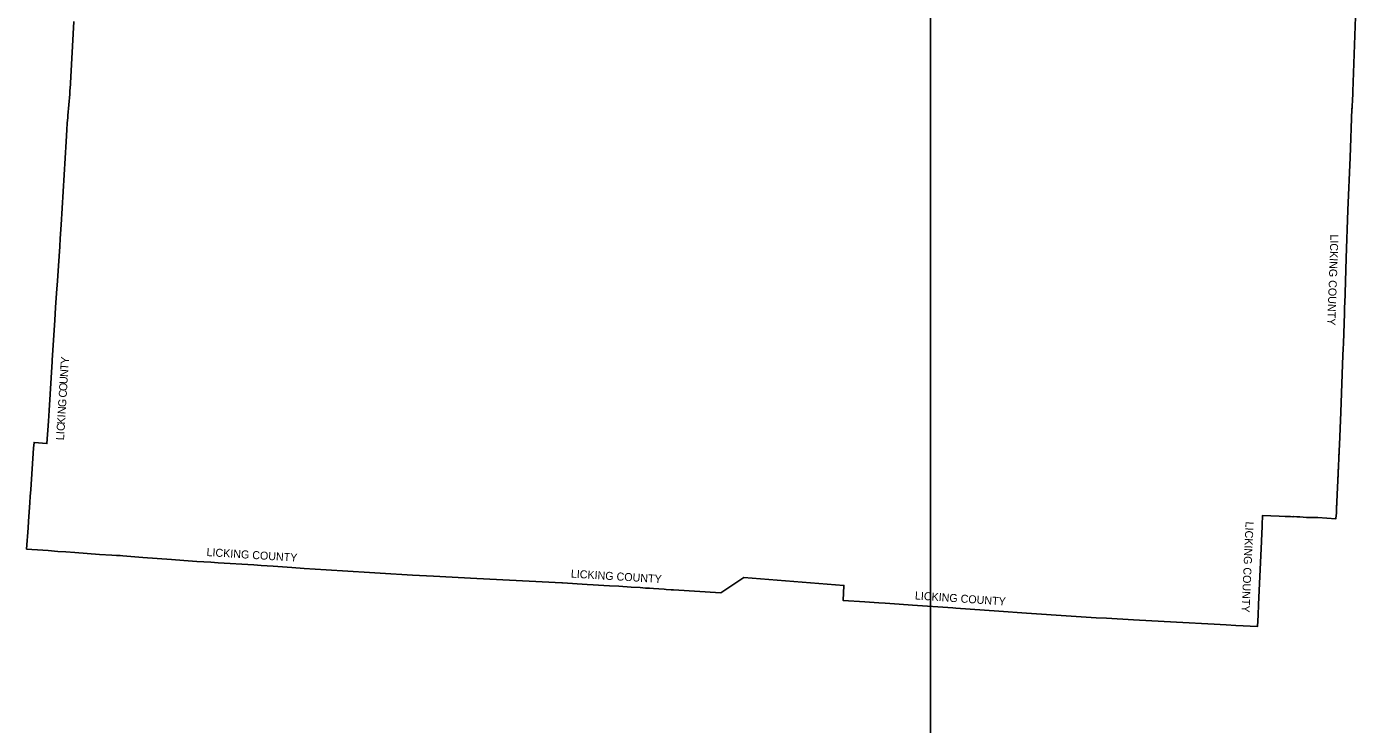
# Model space of a CAD drawing. Extents: x 1759416 to 2214760, y 252598 to 1116833.
# Drawn here: x 1889273 to 2055344, y 684715 to 771920 of the extents above; entities that cross this region are included whole.
import ezdxf

# ---------------------------------------------------------------- set-up
doc = ezdxf.new("R2010")
doc.units = 0
for name, color, linetype in [('GM_X_Adjacent_County', 7, 'Continuous'), ('GM_X_Adjacent_County_Text', 7, 'Continuous'), ('SC_Scratch1', 7, 'Continuous')]:
    doc.layers.add(name, color=color, linetype=linetype)

msp = doc.modelspace()

# ---------------------------------------------------------------- linework, layer by layer
at = {"layer": 'GM_X_Adjacent_County'}
msp.add_lwpolyline([(1895161, 772565), (1894704, 764108), (1894692, 764059), (1894658, 763478), (1894436, 760788), (1894418, 760567), (1894359, 759837), (1894293, 759014), (1894201, 757542), (1893595, 747153), (1893596, 747130), (1893480, 745419), (1893416, 744442), (1893266, 742034), (1893131, 740129), (1893022, 738600), (1892908, 736832), (1892812, 735226), (1892456, 730219), (1892450, 730067), (1892092, 723948), (1892003, 722602), (1891818, 719820), (1890201, 719965), (1890151, 719240), (1889790, 714054), (1889730, 713187), (1889680, 712466), (1889514, 710092), (1889457, 709269), (1889273, 706617), (1891303, 706473), (1891975, 706450), (1893167, 706341), (1894181, 706293), (1895291, 706208), (1898404, 705970), (1899948, 705886), (1900525, 705845), (1900989, 705810), (1901286, 705791), (1903789, 705582), (1907402, 705335), (1908911, 705219), (1910549, 705095), (1912289, 704987), (1913214, 704928), (1917684, 704645), (1918576, 704593), (1920103, 704495), (1921268, 704418), (1922415, 704341), (1923944, 704214), (1926704, 704049), (1932110, 703691), (1933445, 703603), (1937496, 703356), (1940133, 703233), (1945542, 702971), (1956177, 702424), (1956246, 702400), (1959326, 702192), (1960069, 702146), (1961405, 702089), (1962142, 702048), (1963274, 701972), (1964839, 701877), (1965938, 701805), (1966607, 701763), (1966649, 701762), (1966808, 701758), (1967105, 701727), (1967603, 701692), (1968964, 701601), (1969207, 701585), (1969838, 701543), (1970120, 701524), (1976043, 701175), (1978896, 703059), (1991426, 702096), (1991315, 700214), (1994025, 700047), (1995788, 699915), (1996556, 699862), (1998340, 699731), (1999991, 699615), (2005010, 699291), (2005388, 699262), (2010765, 698883), (2014237, 698633), (2019826, 698250), (2022930, 698031), (2024237, 697978), (2027603, 697795), (2032964, 697511), (2037684, 697249), (2039211, 697158), (2040417, 697097), (2043100, 696951), (2043174, 698365), (2043240, 699701), (2043605, 707562), (2043609, 707649), (2043698, 709467), (2043703, 709651), (2043750, 710828), (2045826, 710751), (2046565, 710712), (2046823, 710711), (2047222, 710696), (2047504, 710677), (2047627, 710683), (2048006, 710664), (2048414, 710648), (2048814, 710618), (2049234, 710593), (2049512, 710584), (2050233, 710574), (2050634, 710559), (2052900, 710410), (2052902, 710453), (2052965, 711140), (2052971, 711258), (2052997, 712030), (2053002, 712165), (2053006, 712211), (2053011, 712276), (2053013, 712309), (2053020, 712453), (2053027, 712618), (2053035, 712851), (2053047, 713067), (2053056, 713273), (2053071, 713603), (2053082, 713799), (2053089, 713999), (2053093, 714078), (2053096, 714173), (2053100, 714274), (2053104, 714392), (2053110, 714504), (2053115, 714601), (2053130, 714913), (2053132, 714994), (2053136, 715092), (2053140, 715190), (2053143, 715256), (2053144, 715285), (2053147, 715337), (2053154, 715453), (2053160, 715581), (2053168, 715713), (2053175, 715844), (2053184, 715990), (2053189, 716090), (2053199, 716269), (2053202, 716368), (2053206, 716442), (2053206, 716521), (2053210, 716642), (2053212, 716727), (2053216, 716829), (2053219, 716926), (2053223, 717037), (2053227, 717104), (2053230, 717187), (2053234, 717273), (2053238, 717331), (2053242, 717396), (2053254, 717560), (2053261, 717674), (2053269, 717877), (2053272, 717937), (2053275, 718001), (2053277, 718051), (2053280, 718133), (2053283, 718198), (2053287, 718297), (2053289, 718354), (2053291, 718411), (2053295, 718509), (2053304, 718721), (2053312, 718916), (2053325, 719144), (2053329, 719210), (2053333, 719259), (2053335, 719308), (2053340, 719475), (2053339, 719545), (2053340, 719583), (2053343, 719632), (2053345, 719646), (2053347, 719659), (2053349, 719668), (2053503, 723734), (2053781, 730868), (2053813, 731645), (2053836, 732325), (2053962, 736094), (2053972, 736685), (2054045, 738417), (2054047, 738432), (2054048, 738446), (2054049, 738461), (2054049, 738491), (2054050, 738518), (2054050, 738546), (2054051, 738564), (2054051, 738571), (2054052, 738582), (2054056, 738594), (2054183, 742975), (2054401, 748988), (2054673, 755556), (2054916, 761641), (2054919, 761750), (2054960, 762935), (2055001, 763323), (2055024, 763817), (2055344, 773144)], dxfattribs=at)
at = {"layer": 'SC_Scratch1'}
msp.add_line((2002205, 859609), (2002318, 252598), dxfattribs=at)

# ---------------------------------------------------------------- texts
at = {"layer": 'GM_X_Adjacent_County_Text'}
for s, rotation, p in [('LICKING COUNTY', 267.94623, (2052230, 745967)), ('T', 86.42284, (1894481, 728993)), ('Y', 86.11176, (1894528, 729738)), ('U', 86.52637, (1894374, 727228)), ('N', 86.50185, (1894427, 728111)), ('C', 86.53036, (1894271, 725533)), ('O', 86.52963, (1894320, 726345)), ('N', 86.53072, (1894145, 723464)), ('G', 86.53017, (1894199, 724347)), ('K', 86.53097, (1894067, 722173)), ('I', 86.53098, (1894121, 723055)), ('L', 86.53038, (1893948, 720205)), ('I', 86.5302, (1893993, 720952)), ('C', 86.53082, (1894018, 721360)), ('LICKING COUNTY', 267.36521, (2041626, 710079)), ('LICKING COUNTY', 356.39805, (1911739, 705762)), ('LICKING COUNTY', 356.48924, (1957268, 703073)), ('LICKING COUNTY', 356.13128, (2000268, 700341))]:
    msp.add_text(s, height=1000, rotation=rotation, dxfattribs=at).set_placement(p)

doc.saveas('drawing.dxf')
